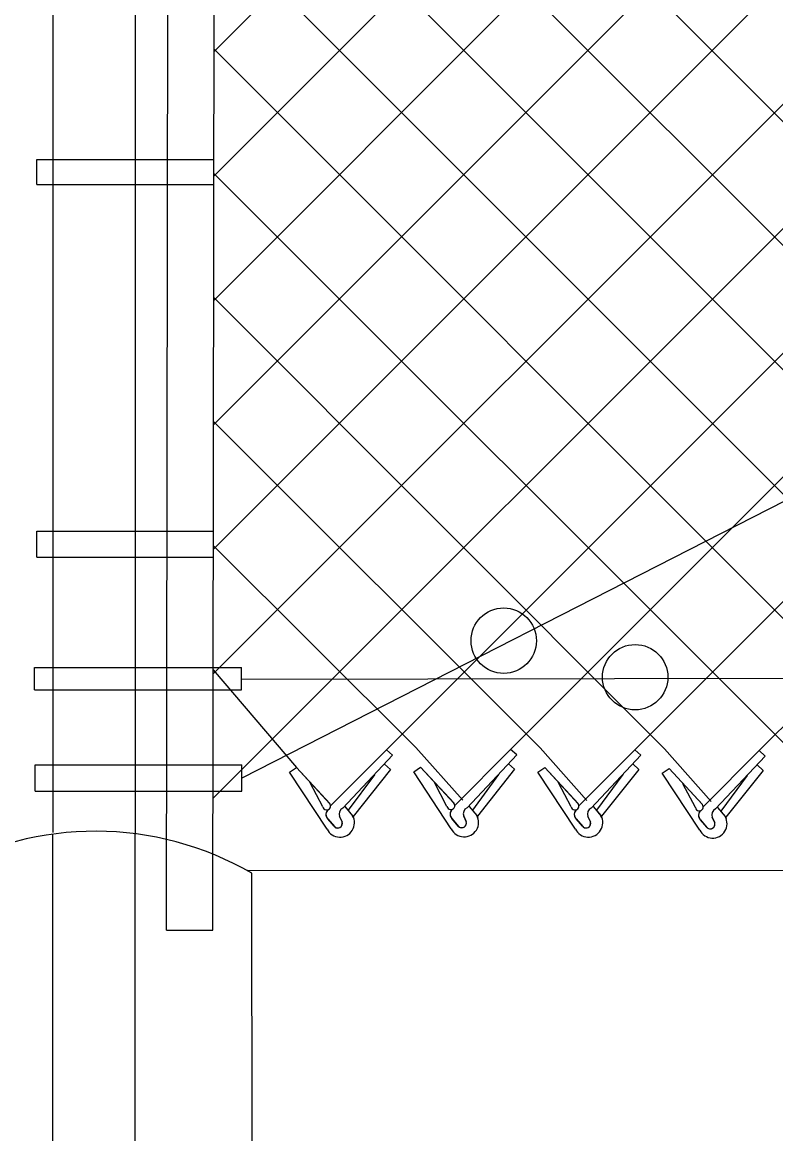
# Model space of a CAD drawing. Extents: x 0 to 2.85, y -0.1 to 1.83.
# Drawn here: x 0.3535 to 0.4024, y 1.2652 to 1.3373 of the extents above; entities that cross this region are included whole.
import ezdxf

# ---------------------------------------------------------------- set-up
doc = ezdxf.new("R2010")
doc.units = 0
for name, color, linetype in [('sb_Chainlink Fence', 7, 'Continuous'), ('sb_Earth', 7, 'Continuous'), ('sb_Existing Concrete', 7, 'Continuous'), ('sb_Existing Structural Steel', 7, 'Continuous')]:
    doc.layers.add(name, color=color, linetype=linetype)

msp = doc.modelspace()

# ---------------------------------------------------------------- linework, layer by layer
at = {"layer": 'sb_Chainlink Fence'}
for p, q in [((0.3659176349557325, 1.2869307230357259), (0.47574297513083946, 1.3967446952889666)), ((0.3659272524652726, 1.2950013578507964), (0.46768949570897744, 1.396765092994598)), ((0.36593686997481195, 1.3030719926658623), (0.4596114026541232, 1.3968128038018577)), ((0.3659464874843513, 1.311142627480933), (0.45155853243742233, 1.3968184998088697)), ((0.3659561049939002, 1.3192132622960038), (0.443501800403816, 1.3968632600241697)), ((0.3659657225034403, 1.3272838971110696), (0.4354393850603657, 1.396803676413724)), ((0.3659753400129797, 1.3353545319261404), (0.4273851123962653, 1.3967870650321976)), ((0.3771591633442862, 1.2900712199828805), (0.48379724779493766, 1.396761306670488)), ((0.3852126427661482, 1.2900916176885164), (0.4918596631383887, 1.396820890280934)), ((0.3932669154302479, 1.2900750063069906), (0.49991639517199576, 1.3967761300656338)), ((0.40132933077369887, 1.2900154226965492), (0.5079692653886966, 1.396770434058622)), ((0.36601390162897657, 1.3677139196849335), (0.44349421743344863, 1.2901424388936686)), ((0.3660043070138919, 1.359662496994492), (0.4354318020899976, 1.2902020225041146)), ((0.36599471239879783, 1.3516110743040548), (0.4273775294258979, 1.290218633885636)), ((0.3659851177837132, 1.3435596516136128), (0.41932405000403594, 1.2901982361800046)), ((0.3659755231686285, 1.335508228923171), (0.4112949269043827, 1.290192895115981)), ((0.3659659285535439, 1.3274568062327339), (0.4032420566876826, 1.2901871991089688)), ((0.3659563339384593, 1.319405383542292), (0.39518532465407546, 1.2901424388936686)), ((0.36594673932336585, 1.3113539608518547), (0.3871229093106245, 1.2902020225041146)), ((0.36593714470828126, 1.3033025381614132), (0.37906863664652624, 1.290218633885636)), ((0.3659275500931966, 1.2952511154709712), (0.3713170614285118, 1.2889153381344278)), ((0.3735318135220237, 1.2864284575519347), (0.3771591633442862, 1.2900712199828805)), ((0.37755495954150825, 1.2897125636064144), (0.3771591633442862, 1.2900712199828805)), ((0.37906863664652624, 1.290218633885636), (0.3821039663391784, 1.2868009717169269)), ((0.3815852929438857, 1.2864488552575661), (0.3852126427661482, 1.2900916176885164)), ((0.38560843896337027, 1.2897329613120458), (0.3852126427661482, 1.2900916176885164)), ((0.3871229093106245, 1.2902020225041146), (0.3901582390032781, 1.286784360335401)), ((0.3896395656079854, 1.2864322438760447), (0.3932669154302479, 1.2900750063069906)), ((0.3936627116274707, 1.2897163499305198), (0.3932669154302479, 1.2900750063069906)), ((0.39518532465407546, 1.2901424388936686), (0.3982206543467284, 1.2867247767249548)), ((0.39770198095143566, 1.2863726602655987), (0.40132933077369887, 1.2900154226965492)), ((0.40172512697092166, 1.2896567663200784), (0.40132933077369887, 1.2900154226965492)), ((0.37432952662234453, 1.2862859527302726), (0.37755495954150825, 1.2897125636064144)), ((0.3774206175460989, 1.2887865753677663), (0.37702482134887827, 1.2891452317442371)), ((0.38238300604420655, 1.2863063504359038), (0.38560843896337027, 1.2897329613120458)), ((0.3854740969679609, 1.2888069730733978), (0.3850783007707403, 1.2891656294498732)), ((0.39043727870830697, 1.2862897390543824), (0.3936627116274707, 1.2897163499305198)), ((0.39352836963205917, 1.2887903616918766), (0.39313257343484, 1.2891490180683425)), ((0.39849969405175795, 1.2862301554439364), (0.40172512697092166, 1.2896567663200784)), ((0.40159078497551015, 1.2887307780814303), (0.40119498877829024, 1.2890894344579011)), ((0.370871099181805, 1.2886106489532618), (0.3713170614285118, 1.2889153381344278)), ((0.37330757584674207, 1.2849217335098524), (0.370871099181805, 1.2886106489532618)), ((0.3713170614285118, 1.2889153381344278), (0.37347305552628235, 1.2865917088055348)), ((0.3713170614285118, 1.2889153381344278), (0.37348686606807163, 1.2865779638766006)), ((0.37638160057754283, 1.2884545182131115), (0.3746845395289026, 1.2861445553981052)), ((0.3774206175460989, 1.2887865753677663), (0.3750077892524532, 1.2857518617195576)), ((0.378924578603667, 1.288631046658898), (0.37937054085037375, 1.2889357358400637)), ((0.38136105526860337, 1.2849421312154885), (0.378924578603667, 1.288631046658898)), ((0.37937054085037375, 1.2889357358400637), (0.38152653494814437, 1.286612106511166)), ((0.37937054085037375, 1.2889357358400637), (0.38154034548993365, 1.286598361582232)), ((0.3844350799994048, 1.288474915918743), (0.38273801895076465, 1.2861649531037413)), ((0.3854740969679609, 1.2888069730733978), (0.38306126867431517, 1.2857722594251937)), ((0.38697885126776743, 1.2886144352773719), (0.38742481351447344, 1.2889191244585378)), ((0.3894153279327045, 1.2849255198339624), (0.38697885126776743, 1.2886144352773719)), ((0.38742481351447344, 1.2889191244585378), (0.3895808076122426, 1.2865954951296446)), ((0.38742481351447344, 1.2889191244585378), (0.3895946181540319, 1.2865817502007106)), ((0.3924893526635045, 1.2884583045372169), (0.3907922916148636, 1.2861483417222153)), ((0.39352836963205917, 1.2887903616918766), (0.39111554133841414, 1.285755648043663)), ((0.3950412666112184, 1.2885548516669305), (0.3954872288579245, 1.2888595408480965)), ((0.39747774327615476, 1.2848659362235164), (0.3950412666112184, 1.2885548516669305)), ((0.3954872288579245, 1.2888595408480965), (0.3976432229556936, 1.2865359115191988)), ((0.3954872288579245, 1.2888595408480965), (0.3976570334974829, 1.2865221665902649)), ((0.4005517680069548, 1.2883987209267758), (0.3988547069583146, 1.2860887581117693)), ((0.40159078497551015, 1.2887307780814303), (0.3991779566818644, 1.2856960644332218)), ((0.37303020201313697, 1.2863772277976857), (0.37221856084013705, 1.28792877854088)), ((0.38108368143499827, 1.286397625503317), (0.380272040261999, 1.287949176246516)), ((0.38913795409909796, 1.2863810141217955), (0.38832631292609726, 1.287932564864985)), ((0.3972003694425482, 1.2863214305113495), (0.39638872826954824, 1.287872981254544)), ((0.3744646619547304, 1.2863814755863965), (0.374959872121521, 1.2857952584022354)), ((0.3744712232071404, 1.2863725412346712), (0.3749623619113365, 1.285793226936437)), ((0.38251814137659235, 1.2864018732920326), (0.383013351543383, 1.2858156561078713)), ((0.3825247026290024, 1.2863929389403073), (0.3830158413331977, 1.2858136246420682)), ((0.3905724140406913, 1.2863852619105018), (0.3910676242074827, 1.2857990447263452)), ((0.3905789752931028, 1.2863763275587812), (0.3910701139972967, 1.285797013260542)), ((0.3986348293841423, 1.2863256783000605), (0.39913003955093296, 1.2857394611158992)), ((0.3986413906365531, 1.2863167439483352), (0.39913252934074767, 1.285737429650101)), ((0.37375919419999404, 1.2851067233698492), (0.3733551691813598, 1.2855904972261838)), ((0.3733551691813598, 1.2855904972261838), (0.3738002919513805, 1.285063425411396)), ((0.37428129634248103, 1.285392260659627), (0.3741177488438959, 1.2857465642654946)), ((0.3741183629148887, 1.285734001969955), (0.3742809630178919, 1.2854002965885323)), ((0.374959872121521, 1.2857952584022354), (0.3749962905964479, 1.285727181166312)), ((0.3749962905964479, 1.285727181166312), (0.37502732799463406, 1.2856543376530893)), ((0.38181267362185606, 1.2851271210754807), (0.38140864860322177, 1.2856108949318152)), ((0.38140864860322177, 1.2856108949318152), (0.38185377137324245, 1.285083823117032)), ((0.38233477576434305, 1.2854126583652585), (0.38217122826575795, 1.2857669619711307)), ((0.38217184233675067, 1.2857543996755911), (0.3823344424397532, 1.2854206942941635)), ((0.383013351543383, 1.2858156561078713), (0.3830497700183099, 1.2857475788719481)), ((0.3830497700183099, 1.2857475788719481), (0.3830808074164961, 1.2856747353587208)), ((0.38986694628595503, 1.2851105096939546), (0.38946292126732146, 1.285594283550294)), ((0.38946292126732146, 1.285594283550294), (0.38990804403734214, 1.2850672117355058)), ((0.39038904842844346, 1.2853960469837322), (0.39022550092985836, 1.2857503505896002)), ((0.3902261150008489, 1.2857377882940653), (0.3903887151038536, 1.2854040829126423)), ((0.3910676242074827, 1.2857990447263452), (0.3911040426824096, 1.285730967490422)), ((0.3911040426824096, 1.285730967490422), (0.3911350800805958, 1.2856581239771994)), ((0.397929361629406, 1.2850509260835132), (0.3975253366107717, 1.2855346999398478)), ((0.3975253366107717, 1.2855346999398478), (0.3979704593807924, 1.28500762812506)), ((0.3984514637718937, 1.285336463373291), (0.39828791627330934, 1.2856907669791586)), ((0.3982885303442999, 1.2856782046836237), (0.39845113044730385, 1.2853444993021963)), ((0.39913003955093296, 1.2857394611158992), (0.39916645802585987, 1.285671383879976)), ((0.39916645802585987, 1.285671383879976), (0.39919749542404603, 1.2855985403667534))]:
    msp.add_line(p, q, dxfattribs=at)
for centre, radius, start, end in [((0.3732821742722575, 1.28642134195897), 0.00025580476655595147, 189.9304409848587, 40.97853800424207), ((0.3736146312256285, 1.2858737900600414), 0.0003843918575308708, 126.9947472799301, 219.79833989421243), ((0.3736251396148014, 1.2858733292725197), 0.0003909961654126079, 127.7656421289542, 226.33281459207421), ((0.37450547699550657, 1.2859058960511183), 0.00041880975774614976, 114.84216649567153, 203.51671506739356), ((0.38133565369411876, 1.2864417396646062), 0.00025580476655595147, 189.9304409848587, 40.97853800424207), ((0.3816681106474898, 1.2858941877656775), 0.0003843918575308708, 126.9947472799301, 219.79833989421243), ((0.3816786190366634, 1.2858937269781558), 0.0003909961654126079, 127.7656421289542, 226.33281459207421), ((0.3825589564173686, 1.2859262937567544), 0.00041880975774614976, 114.84216649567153, 203.51671506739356), ((0.38938992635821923, 1.2864251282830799), 0.00025580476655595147, 189.9304409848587, 40.97853800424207), ((0.3897223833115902, 1.2858775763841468), 0.0003843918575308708, 126.9947472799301, 219.79833989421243), ((0.3897328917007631, 1.285877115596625), 0.0003909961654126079, 127.7656421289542, 226.33281459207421), ((0.39061322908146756, 1.2859096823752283), 0.00041880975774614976, 114.84216649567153, 203.51671506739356), ((0.3974523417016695, 1.2863655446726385), 0.00025580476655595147, 189.9304409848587, 40.97853800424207), ((0.39867564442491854, 1.285850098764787), 0.00041880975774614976, 114.84216649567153, 203.51671506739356), ((0.37414602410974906, 1.2853364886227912), 0.0009354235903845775, 206.32021657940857, 29.22686940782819), ((0.3821995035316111, 1.2853568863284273), 0.0009354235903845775, 206.32021657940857, 29.22686940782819), ((0.3902537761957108, 1.2853402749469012), 0.0009354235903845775, 206.32021657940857, 29.22686940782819), ((0.39778479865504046, 1.2858179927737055), 0.0003843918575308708, 126.9947472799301, 219.79833989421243), ((0.3977953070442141, 1.2858175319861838), 0.0003909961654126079, 127.7656421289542, 226.33281459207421), ((0.39831619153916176, 1.2852806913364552), 0.0009354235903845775, 206.32021657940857, 29.22686940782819), ((0.37399200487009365, 1.2853011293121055), 0.00030330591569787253, 219.86319118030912, 17.48524419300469), ((0.3739930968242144, 1.2852996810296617), 0.00030494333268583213, 230.78260140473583, 19.265642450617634), ((0.3820454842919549, 1.2853215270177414), 0.00030330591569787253, 219.86319118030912, 17.48524419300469), ((0.3820465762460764, 1.2853200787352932), 0.00030494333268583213, 230.78260140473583, 19.265642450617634), ((0.39009975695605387, 1.2853049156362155), 0.00030330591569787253, 219.86319118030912, 17.48524419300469), ((0.3901008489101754, 1.285303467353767), 0.00030494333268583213, 230.78260140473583, 19.265642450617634), ((0.39816217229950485, 1.2852453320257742), 0.00030330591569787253, 219.86319118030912, 17.48524419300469), ((0.39816326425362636, 1.2852438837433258), 0.00030494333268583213, 230.78260140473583, 19.265642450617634)]:
    msp.add_arc(centre, radius, start, end, dxfattribs=at)
at = {"layer": 'sb_Earth'}
msp.add_line((0.36813518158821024, 1.2822654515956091), (0.7942331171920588, 1.2818692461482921), dxfattribs=at)
at = {"layer": 'sb_Existing Concrete'}
msp.add_line((0.3684437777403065, 1.2304974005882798), (0.3684340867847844, 1.28206021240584), dxfattribs=at)
msp.add_arc((0.3582741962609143, 1.2644960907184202), 0.020290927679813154, 59.952950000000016, 119.6875638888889, dxfattribs=at)
at = {"layer": 'sb_Existing Structural Steel'}
for p, q in [((0.3608733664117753, 1.2846047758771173), (0.3608733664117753, 1.4067064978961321)), ((0.3555304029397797, 1.2847119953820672), (0.3555304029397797, 1.406419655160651)), ((0.3628837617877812, 1.2783657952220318), (0.36307177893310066, 1.401472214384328)), ((0.3658999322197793, 1.2783657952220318), (0.36608794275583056, 1.401467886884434)), ((0.3544772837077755, 1.326741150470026), (0.3544772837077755, 1.3283543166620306)), ((0.3544772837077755, 1.3283543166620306), (0.365936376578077, 1.3283543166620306)), ((0.44557759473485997, 1.3279182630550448), (0.3677781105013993, 1.2882404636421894)), ((0.3544772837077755, 1.326741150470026), (0.3659802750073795, 1.326741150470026)), ((0.3544772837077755, 1.3025621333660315), (0.3544772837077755, 1.3042549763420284)), ((0.3544772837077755, 1.3042549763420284), (0.365961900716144, 1.3042549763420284)), ((0.3544772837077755, 1.3025621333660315), (0.36591800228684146, 1.3025621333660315)), ((0.3677572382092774, 1.2946482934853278), (1.0468782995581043, 1.2957760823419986)), ((0.3543393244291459, 1.295415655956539), (0.36774811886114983, 1.295415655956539)), ((0.3543393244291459, 1.293956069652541), (0.3543393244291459, 1.295415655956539)), ((0.36774811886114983, 1.293956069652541), (0.36774811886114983, 1.295415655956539)), ((0.3543393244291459, 1.293956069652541), (0.36774811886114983, 1.293956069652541)), ((0.35437118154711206, 1.289085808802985), (0.36777997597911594, 1.289085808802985)), ((0.35437118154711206, 1.2873952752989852), (0.35437118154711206, 1.289085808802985)), ((0.36777997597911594, 1.2873952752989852), (0.36777997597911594, 1.289085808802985)), ((0.35437118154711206, 1.2873952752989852), (0.36777997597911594, 1.2873952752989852)), ((0.35552343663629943, 1.2372884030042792), (0.35552343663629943, 1.2846104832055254)), ((0.36086640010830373, 1.2372884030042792), (0.36086640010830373, 1.2846104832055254)), ((0.3628837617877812, 1.2783657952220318), (0.3658999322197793, 1.2783657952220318))]:
    msp.add_line(p, q, dxfattribs=at)
for centre in [(0.38476461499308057, 1.2971471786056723), (0.39329017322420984, 1.2947789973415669)]:
    msp.add_circle(centre, 0.0021204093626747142, dxfattribs=at)

doc.saveas('drawing.dxf')
